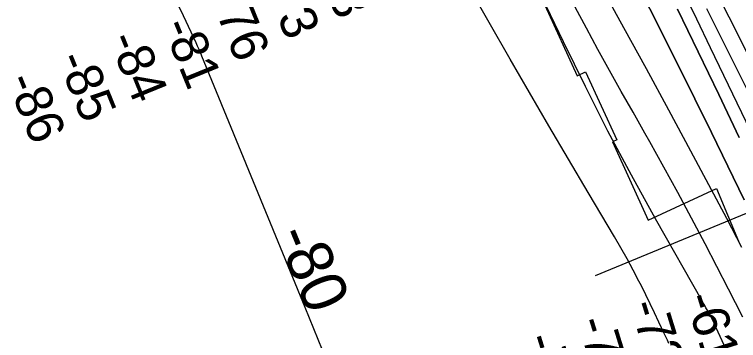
# Model space of a CAD drawing. Extents: x 3694830 to 3732949, y 415201 to 440970.
# Drawn here: x 3715792 to 3717109, y 431115 to 431708 of the extents above; entities that cross this region are included whole.
import ezdxf

# ---------------------------------------------------------------- set-up
doc = ezdxf.new("R2010")
doc.units = 0
for name, color, linetype in [('V-CHAN-NAID', 7, 'Continuous'), ('V-RIVR-EDGE', 7, 'Continuous'), ('V-RIVR-RANG', 7, 'Continuous'), ('V-RRAP-RVMT', 7, 'Continuous'), ('V-TOPO-DPTH', 7, 'Continuous'), ('V-TOPO-MAJR', 7, 'Continuous'), ('V-TOPO-MINR', 7, 'Continuous'), ('V-TOPO-MINR-IDEN', 7, 'Continuous')]:
    doc.layers.add(name, color=color, linetype=linetype)

msp = doc.modelspace()

# ---------------------------------------------------------------- linework, layer by layer
at = {"layer": 'V-RIVR-EDGE'}
msp.add_spline([(3716285.2, 433216.7), (3716310.4, 433178.2), (3716330.2, 433149.7), (3716351.4, 433122.5), (3716380.7, 433076.8), (3716399.1, 433050.5), (3716447.8, 432976.2), (3716475.3, 432930.5), (3716501.8, 432891.1), (3716527.5, 432851.2), (3716586, 432749.3), (3716608.1, 432711.8), (3716608.1, 432707.7), (3716608.1, 432700.4), (3716613, 432690.9), (3716627.4, 432664.2), (3716633.3, 432651.6), (3716643.2, 432639.3), (3716675.2, 432589.5), (3716706.2, 432538.3), (3716726.9, 432498), (3716741.3, 432463.6), (3716748.5, 432442.8), (3716788.6, 432378.5), (3716817.4, 432339.6), (3716842.2, 432297.4), (3716889.5, 432209.6), (3716920.5, 432144.4), (3716938, 432109.6), (3716956.5, 432075.2), (3716988.9, 432022.6), (3717009.2, 431986.9), (3717026.3, 431960.1), (3717062.3, 431897.6), (3717093.4, 431840.1), (3717112.3, 431799.9), (3717149.1, 431711.1), (3717176.5, 431644.6), (3717201.2, 431580.8), (3717210.7, 431556.4), (3717248.5, 431478.9), (3717267.8, 431435.5), (3717289.4, 431392.9), (3717306.5, 431346.8), (3717328.1, 431301), (3717339.3, 431276.6), (3717352.3, 431244), (3717362.7, 431226.4), (3717376.2, 431205.5), (3717389.3, 431178.4), (3717401.4, 431141.7), (3717407.2, 431113.2), (3717409.9, 431101.9), (3717419.7, 431075.6), (3717452.5, 430968.9), (3717469.1, 430916.8), (3717483.4, 430865.2), (3717505.5, 430810), (3717526.6, 430753.4), (3717540.5, 430715.4), (3717579.1, 430593.2), (3717599.3, 430526.3), (3717616.3, 430474.7), (3717628.9, 430437.1), (3717638.7, 430405), (3717647.7, 430364.3), (3717653.5, 430331.7), (3717658.4, 430314.5), (3717667.9, 430290.1), (3717679.5, 430260.7), (3717690.3, 430242.1), (3717695.7, 430221.3), (3717698.4, 430200), (3717697.9, 430172), (3717701.4, 430153), (3717705.9, 430140.8), (3717716.3, 430119.9), (3717728, 430100.5), (3717735.6, 430076.5), (3717737.8, 430059.3), (3717749, 430029.9), (3717760.8, 430011.8), (3717771.6, 429990), (3717776.5, 429968.3), (3717783.2, 429941.6), (3717791.7, 429917.6), (3717803.4, 429898.6), (3717812.4, 429876.5), (3717819.2, 429857.4), (3717834.9, 429816.7), (3717846.5, 429770.1), (3717854.1, 429734.8), (3717863.5, 429706.3), (3717878.8, 429667.4), (3717891.4, 429622.6), (3717903.5, 429586.4), (3717917.8, 429530.3), (3717931.7, 429476.4), (3717959.5, 429363.8), (3717976.5, 429307.2), (3717987.2, 429262.4), (3718014.1, 429153.9), (3718027.5, 429090.1), (3718040.5, 429028.1), (3718052.5, 428962.5), (3718057.8, 428920), (3718056.9, 428903.3), (3718056.9, 428887.9), (3718057.7, 428868.4), (3718061.3, 428850.8), (3718065.8, 428833.6), (3718082.4, 428779.3), (3718091.3, 428748.1), (3718100.3, 428711), (3718111.4, 428657.1), (3718116.4, 428631.8), (3718128.3, 428526), (3718136.8, 428473.1), (3718141.7, 428440), (3718152.3, 428360.9), (3718163.9, 428291.2), (3718171, 428256.4), (3718178.2, 428236.5), (3718193.9, 428178.6), (3718199.7, 428157.3), (3718197.9, 428150.1), (3718196.5, 428133.3), (3718197.4, 428121.1), (3718204.1, 428098), (3718215.4, 428075.4), (3718228, 428049.6), (3718240.1, 428011.6), (3718242.7, 427978.6), (3718251.1, 427901.2), (3718254.2, 427852.9), (3718257.7, 427822.1), (3718271.5, 427736.2), (3718281.7, 427671.9), (3718287.9, 427606.3), (3718295.9, 427551.6), (3718303.9, 427477.4), (3718310.1, 427447.1), (3718323.1, 427407.8), (3718345.1, 427350.3), (3718351.4, 427321.8), (3718363.5, 427267.5), (3718378.3, 427217.3), (3718398, 427141.2), (3718402.9, 427105.5), (3718405.9, 427056.7), (3718404.9, 426993.4), (3718419.6, 426915.1), (3718427.1, 426857.7), (3718428.8, 426789.8), (3718439.5, 426753.2), (3718453.9, 426709.8), (3718458.3, 426677.2), (3718461.8, 426625.2), (3718465.3, 426583.6), (3718482.7, 426479.5), (3718492.5, 426423.9), (3718501, 426378.2), (3718502.7, 426350.2), (3718512.9, 426256.1), (3718518.2, 426213.1), (3718524, 426182.8), (3718533.4, 426148.9), (3718540.9, 426069.3), (3718548.9, 426010.9), (3718557.8, 425944.4), (3718573.4, 425858.9), (3718584.5, 425787.5), (3718587.6, 425745.4), (3718587.6, 425726), (3718607.5, 425567.2), (3718614.6, 425488.1), (3718638.2, 425368.6), (3718641.3, 425318.4), (3718641.1, 425249.7), (3718640.1, 425214), (3718649.8, 425130.8), (3718658.7, 425069.3), (3718661.8, 425037.2), (3718660.4, 425016.4), (3718675, 424864.4), (3718675.7, 424812.8), (3718692.6, 424694.8), (3718696.1, 424618.8), (3718696.4, 424575.9), (3718706.1, 424484.5), (3718711.9, 424431.6), (3718715.4, 424403.1), (3718735.9, 424289.1), (3718746.6, 424215.4), (3718759.9, 424108.6), (3718772.4, 424027.2), (3718777.7, 423998.3), (3718795.9, 423858), (3718805.7, 423804.2), (3718812.4, 423776.6), (3718829, 423707.4), (3718835.7, 423662.6), (3718835.1, 423612), (3718835, 423576.7), (3718839.3, 423505.3), (3718842.4, 423460), (3718850.4, 423412.5), (3718863.4, 423357.8), (3718870.6, 423326.6), (3718873.6, 423260.5), (3718878.9, 423209), (3718893.6, 423148.4), (3718899, 423126.2), (3718912.4, 423080), (3718927.2, 423022.6), (3718930.8, 422992.7), (3718937.4, 422950.2), (3718945.9, 422900.5), (3718952.6, 422870.6), (3718968.7, 422795.9), (3718969.6, 422769.7), (3718968.1, 422738.5), (3718972.1, 422707.8), (3718981, 422661.2), (3718990.8, 422602.8), (3719006.9, 422506.5), (3719010.8, 422446.3), (3719014.4, 422425.1), (3719022.4, 422393.4), (3719033.2, 422359), (3719050.3, 422307.9), (3719062.8, 422249.1), (3719077.1, 422190.2), (3719087.8, 422149.1)], degree=3, dxfattribs=at)
at = {"layer": 'V-RIVR-RANG'}
msp.add_line((3717402.3, 431461.9), (3716847.7, 431232.9), dxfattribs=at)
at = {"layer": 'V-RRAP-RVMT'}
for p, q in [((3716756.1, 431724.5), (3716815.1, 431596.6)), ((3716815.1, 431596.6), (3716830.4, 431603.6)), ((3716830.4, 431603.6), (3716886.9, 431480.1)), ((3716886.9, 431480.1), (3716879, 431476.4)), ((3716879, 431476.4), (3716943.9, 431334.3)), ((3716943.9, 431334.3), (3717068.6, 431391.7)), ((3717068.6, 431391.7), (3717108.7, 431295.6))]:
    msp.add_line(p, q, dxfattribs=at)
at = {"layer": 'V-TOPO-DPTH'}
for points in [[(3717114.8, 431284.4), (3717105.7, 431302.1), (3717096.5, 431319.7), (3717087.1, 431337.3), (3717021.9, 431459.3), (3716981.6, 431534.2), (3716941.1, 431609), (3716900.2, 431683.6), (3716859.1, 431758.1), (3716797.7, 431868.8), (3716787.2, 431887.9), (3716776.7, 431906.9), (3716766.3, 431926), (3716755.9, 431945.1), (3716745.6, 431964.2), (3716735.3, 431983.4), (3716725.1, 432002.6), (3716714.9, 432021.8), (3716404.3, 432613.2), (3715946, 433417.6)], [(3717114.8, 431284.4), (3717105.7, 431302.1), (3717096.5, 431319.7), (3717087.1, 431337.3), (3717021.9, 431459.3), (3716981.6, 431534.2), (3716941.1, 431609), (3716900.2, 431683.6), (3716859.1, 431758.1), (3716797.7, 431868.8), (3716787.2, 431887.9), (3716776.7, 431906.9), (3716766.3, 431926), (3716755.9, 431945.1), (3716745.6, 431964.2), (3716735.3, 431983.4), (3716725.1, 432002.6), (3716714.9, 432021.8), (3716404.3, 432613.2), (3715946, 433417.6)], [(3716941.3, 431729.8), (3716953, 431706.6), (3717028.8, 431554.7), (3717059.1, 431493.6), (3717089.1, 431432.3), (3717118.7, 431370.8)], [(3716941.3, 431729.8), (3716953, 431706.6), (3717028.8, 431554.7), (3717059.1, 431493.6), (3717089.1, 431432.3), (3717118.7, 431370.8)], [(3716997.3, 431717.7), (3717035.3, 431640.2), (3717072.8, 431562.4), (3717109.9, 431484.5)], [(3717109.9, 431484.5), (3717072.8, 431562.4), (3717035.3, 431640.2), (3716997.3, 431717.7)], [(3717136.4, 431547.2), (3717087.2, 431645.2), (3717069, 431681.6), (3717050.8, 431718.1)], [(3717136.4, 431547.2), (3717087.2, 431645.2), (3717069, 431681.6), (3717050.8, 431718.1)]]:
    msp.add_lwpolyline(points, dxfattribs=at)
at = {"layer": 'V-TOPO-MAJR'}
msp.add_lwpolyline([(3717116.2, 431158), (3717103.2, 431183.5), (3717090.1, 431208.9), (3717047.8, 431290.8), (3717023.2, 431337.5), (3716998.4, 431384), (3716972.9, 431430.2), (3716947.1, 431476.2), (3716938.1, 431492), (3716916.6, 431530), (3716895.1, 431568), (3716873.9, 431606.2), (3716852.7, 431644.4), (3716831.8, 431682.7), (3716811.3, 431721.2)], dxfattribs=at)
at = {"layer": 'V-TOPO-MINR'}
for points in [[(3717114.8, 431284.4), (3717105.7, 431302.1), (3717096.5, 431319.7), (3717087.1, 431337.3), (3717021.9, 431459.3), (3716981.6, 431534.2), (3716941.1, 431609), (3716900.2, 431683.6), (3716859.1, 431758.1), (3716797.7, 431868.8), (3716787.2, 431887.9), (3716776.7, 431906.9), (3716766.3, 431926), (3716755.9, 431945.1), (3716745.6, 431964.2), (3716735.3, 431983.4), (3716725.1, 432002.6), (3716714.9, 432021.8), (3716404.3, 432613.2), (3715946, 433417.6)], [(3717151.1, 431583.9), (3717106.5, 431673.5), (3717061, 431762.7), (3716949.7, 431976.8), (3716683.5, 432463.3), (3716663, 432500.6), (3716642.5, 432537.9), (3716621.9, 432575.1), (3716601.3, 432612.3), (3716594.9, 432623.7), (3716577.3, 432655.1), (3716559.6, 432686.4), (3716541.8, 432717.7), (3716523.9, 432748.9), (3716292.1, 433151)], [(3716352, 431097.8), (3716336.2, 431136.6), (3716320.4, 431175.3), (3716132.5, 431632.3), (3716129.9, 431638.4), (3716127.3, 431644.4), (3716124.6, 431650.4), (3716121.9, 431656.4), (3716099, 431705.3), (3716084.6, 431735.7), (3716070.1, 431766), (3716055.4, 431796.2), (3716040.5, 431826.4), (3715802.5, 432303.9), (3715797.3, 432314.3), (3715792.1, 432324.7), (3715786.9, 432335.1), (3715781.6, 432345.5), (3715699.8, 432507.4), (3715653.1, 432598.4), (3715605.8, 432689.1), (3715557.5, 432779.3), (3715508.6, 432869.2), (3715407.8, 433052)], [(3717138.6, 431478.5), (3717057.7, 431647.2), (3717032.5, 431699.3), (3717007.2, 431751.3), (3716981.5, 431803.1), (3716955.6, 431854.8), (3716926.2, 431913.3), (3716914.8, 431935.7), (3716903.3, 431958), (3716891.6, 431980.3), (3716879.9, 432002.5), (3716822.7, 432109.4), (3716782.3, 432184.9), (3716741.8, 432260.5), (3716701.1, 432335.9), (3716660.4, 432411.4), (3716535.3, 432642.5), (3716528.3, 432655.5), (3716521.2, 432668.3), (3716514, 432681.2), (3716506.8, 432694), (3716449, 432795.9), (3716412.7, 432859.5), (3716376.2, 432923.1)], [(3717138.9, 430985.1), (3717068, 431138.5), (3717067.1, 431140.6), (3717066.1, 431142.7), (3717065.1, 431144.7), (3717064.1, 431146.8), (3717059.9, 431155.4), (3717057.9, 431159.4), (3717055.9, 431163.3), (3717053.8, 431167.2), (3717051.6, 431171.1), (3717049.3, 431174.9), (3717047.1, 431178.8), (3717044.9, 431182.6), (3717042.7, 431186.5), (3716957.7, 431336.6), (3716913.8, 431416), (3716871.1, 431496), (3716829.9, 431576.8), (3716789.9, 431658.2), (3716695.5, 431855.1)], [(3716981.9, 431109.8), (3716979.1, 431115.9), (3716976.2, 431122.1), (3716973.3, 431128.2), (3716963.7, 431148.9), (3716955.9, 431165.4), (3716948, 431181.8), (3716939.9, 431198.1), (3716931.8, 431214.4), (3716927.4, 431222.9), (3716916.8, 431243.3), (3716905.9, 431263.6), (3716894.6, 431283.6), (3716883, 431303.5), (3716834.8, 431384.4), (3716799.1, 431444.7), (3716763.6, 431505.2), (3716728.4, 431565.8), (3716693.4, 431626.5), (3716578.8, 431826.9)], [(3717118.7, 431370.8), (3717089.1, 431432.3), (3717059.1, 431493.6), (3717028.8, 431554.7), (3716953, 431706.6), (3716941.3, 431729.8)], [(3717109.9, 431484.5), (3717072.8, 431562.4), (3717035.3, 431640.2), (3716997.3, 431717.7)], [(3717136.4, 431547.2), (3717087.2, 431645.2), (3717069, 431681.6), (3717050.8, 431718.1)]]:
    msp.add_lwpolyline(points, dxfattribs=at)

# ---------------------------------------------------------------- texts
at = {"layer": 'V-CHAN-NAID'}
msp.add_text('FLEETING DOCK (62.0)', height=100, rotation=24.9812, dxfattribs=at).set_placement((3715040.2, 431595.8))
at = {"layer": 'V-RIVR-RANG'}
for s, rotation, p in [('-73', 292.1499, (3716331.4, 431815.3)), ('-73', 292.1499, (3716238.7, 431777.8)), ('-76', 292.1499, (3716147.2, 431737.4)), ('-81', 292.1499, (3716059.6, 431687.5)), ('-84', 292.1499, (3715961.7, 431662.7)), ('-85', 292.1499, (3715868.3, 431627)), ('-86', 292.1499, (3715776.2, 431588)), ('-61', 287.2159, (3717010.7, 431192.9)), ('-72', 287.2159, (3716910, 431179.9)), ('-75', 287.2159, (3716814.7, 431149.5)), ('-77', 287.2159, (3716719.5, 431118.9))]:
    msp.add_text(s, height=67, rotation=rotation, dxfattribs=at).set_placement(p)
at = {"layer": 'V-TOPO-MINR-IDEN'}
msp.add_text('-80', height=83, rotation=292.3502, dxfattribs=at).set_placement((3716266, 431307.5))

doc.saveas('drawing.dxf')
